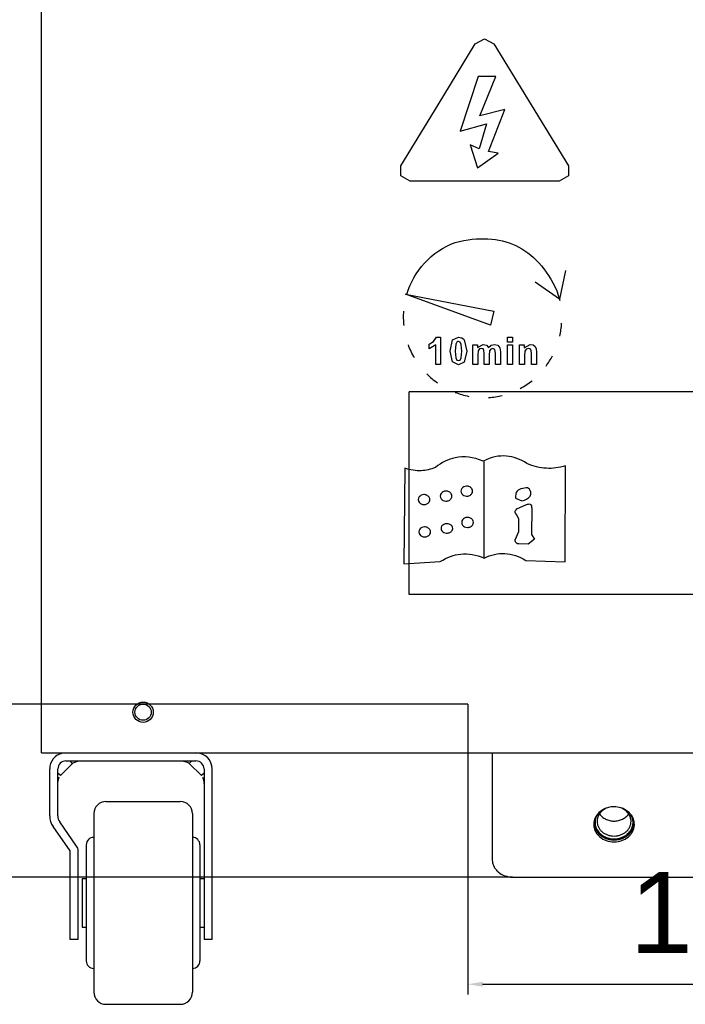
# Model space of a CAD drawing. Header units: millimetres. Extents: x 1117 to 38156, y -1945 to 7303.
# Tile 386 of 656: x 19959 to 20123, y 943 to 1186. Entities that reach past the tile are written whole.
import ezdxf

# ---------------------------------------------------------------- set-up
doc = ezdxf.new("R2010")
doc.units = ezdxf.units.MM
doc.styles.get("Standard").update_dxf_attribs({"font": 'arial.ttf'})
doc.dimstyles.new('DIMSTYLE_1', dxfattribs={"dimtxt": 4.2, "dimasz": 3.6, "dimexe": 2.5, "dimexo": 0, "dimgap": 1.05, "dimtad": 1, "dimdsep": 46, "dimtxsty": 'Standard', "dimblk": '_FILLED', "dimblk1": '_FILLED', "dimblk2": '_FILLED', "dimcen": 0.09, "dimazin": 2, "dimtp": 0.01, "dimtm": 0.01, "dimtfac": 1, "dimtofl": 0, "dimtmove": 0, "dimatfit": 3, "dimldrblk": '_FILLED', "dimfxl": 0, "dimtolj": 1, "dimarcsym": 0})

# ---------------------------------------------------------------- blocks, each defined once
blk = doc.blocks.new('_FILLED')
at = {"color": 0, "linetype": 'ByBlock'}
blk.add_solid([(0, 0), (-1, 0.167), (-1, -0.167)], dxfattribs=at)
blk = doc.blocks.new('*D98')
at = {"color": 0, "linetype": 'Continuous', "lineweight": -2}
for p, q in [((19968.55, 1955.34), (19790.93, 1955.34)), ((19793.43, 1951.74), (19793.43, 978.3)), ((20080.85, 974.7), (19790.93, 974.7))]:
    blk.add_line(p, q, dxfattribs=at)
at = {"layer": 'Defpoints', "color": 0, "linetype": 'Continuous'}
for p in [(19968.55, 1955.34), (19793.43, 974.7), (20080.85, 974.7)]:
    blk.add_point(p, dxfattribs=at)
at = {"color": 0, "linetype": 'Continuous', "lineweight": -2, "xscale": 3.6, "yscale": 3.6, "zscale": 3.6}
for p, rotation in [((19793.43, 1955.34), 90), ((19793.43, 974.7), 270)]:
    blk.add_blockref('_FILLED', p, dxfattribs=dict(at, rotation=rotation))
at = {"color": 0, "linetype": 'Continuous', "insert": (19765.71, 1491.55), "char_height": 20, "width": 16.8, "attachment_point": 2, "rotation": 90, "line_spacing_factor": 0.9}
blk.add_mtext('\\A1;980.64', dxfattribs=at)
blk = doc.blocks.new('*D100')
at = {"color": 0, "linetype": 'Continuous', "lineweight": -2}
for p, q in [((20069.85, 1017.34), (20069.85, 945.78)), ((20199.85, 1017.34), (20199.85, 945.78)), ((20073.45, 948.28), (20196.25, 948.28))]:
    blk.add_line(p, q, dxfattribs=at)
at = {"layer": 'Defpoints', "color": 0, "linetype": 'Continuous'}
for p in [(20069.85, 1017.34), (20199.85, 1017.34), (20199.85, 948.28)]:
    blk.add_point(p, dxfattribs=at)
at = {"color": 0, "linetype": 'Continuous', "lineweight": -2, "xscale": 3.6, "yscale": 3.6, "zscale": 3.6, "rotation": 180}
blk.add_blockref('_FILLED', (20069.85, 948.28), dxfattribs=at)
at = {"color": 0, "linetype": 'Continuous', "lineweight": -2, "xscale": 3.6, "yscale": 3.6, "zscale": 3.6}
blk.add_blockref('_FILLED', (20199.85, 948.28), dxfattribs=at)
at = {"color": 0, "linetype": 'Continuous', "insert": (20133.04, 975.99), "char_height": 20, "width": 8.4, "attachment_point": 2, "line_spacing_factor": 0.9}
blk.add_mtext('\\A1;130', dxfattribs=at)
blk = doc.blocks.new('*D101')
at = {"color": 0, "linetype": 'Continuous', "lineweight": -2}
for p, q in [((20034.85, 1942.34), (19859.07, 1942.34)), ((19861.57, 1020.94), (19861.57, 1938.74)), ((20069.85, 1017.34), (19859.07, 1017.34))]:
    blk.add_line(p, q, dxfattribs=at)
at = {"layer": 'Defpoints', "color": 0, "linetype": 'Continuous'}
for p in [(19861.57, 1942.34), (20034.85, 1942.34), (20069.85, 1017.34)]:
    blk.add_point(p, dxfattribs=at)
at = {"color": 0, "linetype": 'Continuous', "lineweight": -2, "xscale": 3.6, "yscale": 3.6, "zscale": 3.6}
for p, rotation in [((19861.57, 1942.34), 90), ((19861.57, 1017.34), 270)]:
    blk.add_blockref('_FILLED', p, dxfattribs=dict(at, rotation=rotation))
at = {"color": 0, "linetype": 'Continuous', "insert": (19833.85, 1537.64), "char_height": 20, "width": 8.4, "attachment_point": 2, "rotation": 90, "line_spacing_factor": 0.9}
blk.add_mtext('\\A1;925', dxfattribs=at)

msp = doc.modelspace()

# ---------------------------------------------------------------- linework, layer by layer
at = {"color": 7, "linetype": 'Continuous'}
for p, q in [((19964.848, 1005.338), (19964.848, 1955.338)), ((20062.5, 1165.033), (20071.669, 1180.046)), ((20071.669, 1180.046), (20073.967, 1181.301)), ((20073.967, 1181.301), (20076.265, 1180.046)), ((20076.265, 1180.046), (20085.433, 1165.033)), ((20072.371, 1172.033), (20067.957, 1158.554)), ((20076.693, 1172.035), (20072.371, 1172.033)), ((20072.823, 1162.326), (20076.693, 1172.035)), ((20053.332, 1150.019), (20062.5, 1165.033)), ((20085.433, 1165.033), (20094.601, 1150.019)), ((20078.966, 1163.86), (20072.823, 1162.326)), ((20074.899, 1153.544), (20078.966, 1163.86)), ((20067.957, 1158.554), (20074.388, 1160.365)), ((20074.388, 1160.365), (20072.623, 1154.195)), ((20070.375, 1155.158), (20072.203, 1149.498)), ((20072.623, 1154.195), (20070.375, 1155.158)), ((20072.203, 1149.498), (20077.265, 1153.094)), ((20077.265, 1153.094), (20074.899, 1153.544)), ((20053.332, 1147.51), (20053.332, 1150.019)), ((20094.601, 1150.019), (20094.601, 1147.51)), ((20055.63, 1146.256), (20053.332, 1147.51)), ((20073.967, 1146.256), (20055.63, 1146.256)), ((20092.303, 1146.256), (20073.967, 1146.256)), ((20094.601, 1147.51), (20092.303, 1146.256)), ((20093.917, 1124.185), (20092.439, 1117.111)), ((20092.439, 1117.111), (20086.428, 1121.329)), ((20091.761, 1119.224), (20092.471, 1116.813)), ((20075.452, 1110.748), (20054.439, 1118.381)), ((20054.439, 1118.381), (20076.257, 1114.205)), ((20076.257, 1114.205), (20075.452, 1110.748)), ((20060.334, 1106.078), (20061.373, 1106.702)), ((20061.373, 1106.702), (20062.142, 1107.778)), ((20062.142, 1107.778), (20063.134, 1107.778)), ((20063.134, 1107.778), (20063.134, 1101.035)), ((20065.451, 1104.36), (20066.078, 1107.09)), ((20066.078, 1107.09), (20067.52, 1107.778)), ((20067.915, 1106.562), (20067.52, 1106.71)), ((20068.968, 1107.081), (20069.591, 1104.346)), ((20079.578, 1106.559), (20079.578, 1107.75)), ((20079.578, 1107.75), (20080.799, 1107.75)), ((20080.799, 1107.75), (20080.799, 1106.559)), ((20060.334, 1104.911), (20060.334, 1106.078)), ((20061.912, 1105.886), (20060.334, 1104.911)), ((20061.912, 1101.035), (20061.912, 1105.886)), ((20066.021, 1101.674), (20065.451, 1104.36)), ((20066.856, 1106.027), (20066.729, 1104.346)), ((20066.729, 1104.346), (20066.842, 1102.723)), ((20067.125, 1106.562), (20066.856, 1106.027)), ((20068.2, 1105.97), (20067.915, 1106.562)), ((20068.187, 1102.67), (20068.313, 1104.346)), ((20068.313, 1104.346), (20068.2, 1105.97)), ((20069.591, 1104.346), (20068.965, 1101.607)), ((20071.073, 1105.898), (20072.199, 1105.898)), ((20071.073, 1101.035), (20071.073, 1105.898)), ((20072.199, 1105.236), (20073.639, 1106.01)), ((20072.199, 1105.898), (20072.199, 1105.236)), ((20072.392, 1104.401), (20072.294, 1103.399)), ((20072.717, 1104.863), (20072.392, 1104.401)), ((20073.225, 1105.025), (20072.717, 1104.863)), ((20073.597, 1104.923), (20073.225, 1105.025)), ((20073.799, 1104.616), (20073.597, 1104.923)), ((20073.639, 1106.01), (20074.408, 1105.817)), ((20073.864, 1103.701), (20073.799, 1104.616)), ((20074.408, 1105.817), (20074.944, 1105.236)), ((20074.944, 1105.236), (20075.599, 1105.817)), ((20075.187, 1104.376), (20075.086, 1103.37)), ((20075.512, 1104.859), (20075.187, 1104.376)), ((20075.996, 1105.025), (20075.512, 1104.859)), ((20075.599, 1105.817), (20076.352, 1106.01)), ((20076.517, 1104.75), (20075.996, 1105.025)), ((20076.352, 1106.01), (20077.213, 1105.791)), ((20076.643, 1103.815), (20076.517, 1104.75)), ((20077.213, 1105.791), (20077.738, 1105.153)), ((20077.738, 1105.153), (20077.864, 1104.144)), ((20080.799, 1106.559), (20079.578, 1106.559)), ((20079.578, 1101.035), (20079.578, 1105.898)), ((20079.578, 1105.898), (20080.799, 1105.898)), ((20080.799, 1105.898), (20080.799, 1101.035)), ((20082.538, 1105.898), (20083.671, 1105.898)), ((20082.538, 1101.035), (20082.538, 1105.898)), ((20083.671, 1105.184), (20085.194, 1106.01)), ((20083.671, 1105.898), (20083.671, 1105.184)), ((20083.852, 1104.356), (20083.759, 1103.238)), ((20084.199, 1104.842), (20083.852, 1104.356)), ((20084.768, 1105.025), (20084.199, 1104.842)), ((20085.191, 1104.896), (20084.768, 1105.025)), ((20085.446, 1104.537), (20085.191, 1104.896)), ((20085.194, 1106.01), (20085.933, 1105.856)), ((20085.525, 1103.517), (20085.446, 1104.537)), ((20085.933, 1105.856), (20086.44, 1105.464)), ((20086.44, 1105.464), (20086.679, 1104.923)), ((20086.679, 1104.923), (20086.747, 1104.059)), ((20066.842, 1102.723), (20067.127, 1102.134)), ((20067.127, 1102.134), (20067.52, 1101.987)), ((20067.52, 1101.987), (20067.917, 1102.137)), ((20067.917, 1102.137), (20068.187, 1102.67)), ((20072.294, 1103.399), (20072.294, 1101.035)), ((20073.864, 1101.035), (20073.864, 1103.701)), ((20075.086, 1103.37), (20075.086, 1101.035)), ((20076.643, 1101.035), (20076.643, 1103.815)), ((20077.864, 1104.144), (20077.864, 1101.035)), ((20083.759, 1103.238), (20083.759, 1101.035)), ((20085.525, 1101.035), (20085.525, 1103.517)), ((20086.747, 1104.059), (20086.747, 1101.035)), ((20063.134, 1101.035), (20061.912, 1101.035)), ((20067.52, 1100.921), (20066.021, 1101.674)), ((20068.965, 1101.607), (20067.52, 1100.921)), ((20072.294, 1101.035), (20071.073, 1101.035)), ((20075.086, 1101.035), (20073.864, 1101.035)), ((20077.864, 1101.035), (20076.643, 1101.035)), ((20080.799, 1101.035), (20079.578, 1101.035)), ((20083.759, 1101.035), (20082.538, 1101.035)), ((20086.747, 1101.035), (20085.525, 1101.035)), ((20193.348, 1094.338), (20055.348, 1094.338)), ((20055.348, 1044.338), (20055.348, 1094.338)), ((20054.301, 1075.469), (20054.04, 1051.895)), ((20073.787, 1077.305), (20073.756, 1053.364)), ((20093.807, 1052.391), (20093.886, 1076.033)), ((20081.573, 1068.094), (20083.139, 1067.446)), ((20081.903, 1065.435), (20084.282, 1066.572)), ((20085.574, 1065.604), (20085.539, 1059.107)), ((20082.366, 1062.989), (20081.799, 1064.102)), ((20082.392, 1059.918), (20082.366, 1062.989)), ((20081.491, 1057.791), (20082.392, 1059.918)), ((20085.539, 1059.107), (20086.286, 1057.985)), ((20084.679, 1056.789), (20082.428, 1056.802)), ((20086.286, 1057.985), (20084.679, 1056.789)), ((20054.04, 1051.895), (20063.05, 1052.471)), ((20084.121, 1052.721), (20093.807, 1052.391)), ((20193.348, 1044.338), (20055.348, 1044.338)), ((19964.848, 1005.338), (20304.848, 1005.338)), ((20075.848, 1005.338), (20075.848, 979.027)), ((19969.469, 999.717), (19972.469, 1002.717)), ((19970.848, 1003.338), (20002.848, 1003.338)), ((19972.469, 1002.717), (19971.848, 1003.338)), ((20001.848, 1003.338), (20001.226, 1002.717)), ((20004.226, 999.717), (20001.226, 1002.717)), ((19966.848, 989.757), (19966.848, 1001.338)), ((19968.848, 989.757), (19968.848, 1001.338)), ((19969.469, 999.717), (19968.848, 1000.338)), ((20004.848, 1000.338), (20004.226, 999.717)), ((20004.848, 1001.338), (20004.848, 959.338)), ((20006.848, 959.338), (20006.848, 1001.338)), ((19980.698, 993.338), (19998.998, 993.338)), ((19977.698, 990.338), (19977.698, 946.338)), ((20001.998, 990.338), (20001.998, 946.338)), ((19973.481, 982.352), (19969.3, 988.323)), ((19971.842, 981.205), (19967.661, 987.176)), ((19971.848, 959.338), (19971.848, 981.189)), ((19973.848, 959.338), (19973.848, 981.189)), ((19975.848, 982.638), (19975.848, 954.038)), ((20003.848, 982.638), (20003.848, 954.038)), ((19974.848, 974.338), (19975.848, 974.338)), ((19974.848, 974.338), (19974.848, 962.338)), ((20003.848, 974.338), (20004.848, 974.338)), ((20080.848, 974.697), (20190.848, 974.697)), ((19974.848, 962.338), (19975.848, 962.338)), ((20003.848, 962.338), (20004.848, 962.338)), ((19973.848, 959.338), (19971.848, 959.338)), ((20006.848, 959.338), (20004.848, 959.338)), ((19980.698, 943.338), (19998.998, 943.338))]:
    msp.add_line(p, q, dxfattribs=at)
for points in [[(19972.469, 1002.717), (19972.497, 1002.742), (19972.55, 1002.783), (19972.643, 1002.843), (19972.84, 1002.948), (19973.251, 1003.108), (19973.749, 1003.234), (19974.321, 1003.315), (19974.847, 1003.338)], [(19998.851, 1003.338), (19999.8, 1003.261), (20000.483, 1003.095), (20000.894, 1002.929), (20001.065, 1002.836), (20001.15, 1002.78), (20001.199, 1002.741), (20001.226, 1002.717)], [(19968.848, 997.34), (19968.883, 997.987), (19969.009, 998.693), (19969.21, 999.286)], [(20004.485, 999.286), (20004.686, 998.693), (20004.812, 997.987), (20004.848, 997.34)]]:
    msp.add_lwpolyline(points, dxfattribs=at)
for radius in [2.5, 2]:
    msp.add_circle((19989.848, 1015.338), radius, dxfattribs=at)
for centre, radius, start, end in [((20073.085, 1112.431), 19.879, 347.18194, 356.55636), ((20073.227, 1112.36), 19.721, 323.6295, 332.33132), ((20073.855, 1112.813), 19.944, 224.83639, 234.8684), ((20073.687, 1111.969), 19.115, 298.28582, 308.69377), ((20074.261, 1113.556), 20.795, 248.76849, 258.33949), ((20073.668, 1111.936), 19.09, 273.85348, 284.10156), ((19970.848, 1001.338), 4, 102.92037, 180), ((20002.848, 1001.338), 4, 0, 90), ((19970.848, 1001.338), 2, 90, 180), ((20002.848, 1001.338), 2, 0, 90), ((19980.698, 990.338), 3, 90, 180), ((19998.998, 990.338), 3, 360, 90), ((20105.855, 986.333), 5.685, 73.25547, 90.07299), ((19971.348, 989.757), 4.5, 180, 215), ((19971.348, 989.757), 2.5, 180, 215), ((20104.608, 987.687), 3.761, 172.28541, 179.98195), ((20104.667, 987.679), 3.82, 164.95946, 172.28468), ((20107.028, 987.679), 3.82, 7.71532, 15.04054), ((20107.087, 987.687), 3.761, 0.01805, 7.71459), ((19977.698, 982.638), 1.85, 90, 180), ((20001.998, 982.638), 1.85, 360, 90), ((19971.82, 981.189), 0.028, 0, 35), ((19971.82, 981.189), 2.028, 0, 35), ((19977.698, 954.038), 1.85, 180, 270), ((20001.998, 954.038), 1.85, 270, 0), ((19980.698, 946.338), 3, 180, 270), ((19998.998, 946.338), 3, 270, 0)]:
    msp.add_arc(centre, radius, start, end, dxfattribs=at)
for points, knots in [([(20054.794, 1118.314), (20055.632, 1121.153), (20058.659, 1126.603), (20063.873, 1130.076), (20066.727, 1131.116)], [0, 0, 0, 0, 0.4936171, 1, 1, 1, 1]), ([(20066.727, 1131.116), (20072.501, 1132.579), (20082.485, 1132.085), (20089.207, 1124.686), (20091.761, 1119.224)], [0, 0, 0, 0, 0.4974798, 1, 1, 1, 1]), ([(20073.596, 1077.235), (20071.183, 1078.237), (20067.092, 1078.732), (20063.396, 1076.909), (20061.845, 1075.656)], [0, 0, 0, 0, 0.5595214, 1, 1, 1, 1]), ([(20084.386, 1076.627), (20082.749, 1077.71), (20079.23, 1079.005), (20075.563, 1078.221), (20073.596, 1077.235)], [0, 0, 0, 0, 0.4746513, 1, 1, 1, 1]), ([(20061.845, 1075.656), (20060.686, 1075.18), (20058.19, 1074.608), (20055.659, 1074.993), (20054.301, 1075.469)], [0, 0, 0, 0, 0.4674184, 1, 1, 1, 1]), ([(20093.886, 1076.033), (20092.296, 1075.558), (20089.094, 1075.162), (20085.961, 1075.933), (20084.386, 1076.627)], [0, 0, 0, 0, 0.4912976, 1, 1, 1, 1]), ([(20071.007, 1069.818), (20071.007, 1070.02), (20070.872, 1070.471), (20070.301, 1070.957), (20069.549, 1071.109), (20068.842, 1070.939), (20068.294, 1070.504), (20068.133, 1070.052), (20068.133, 1069.818)], [0, 0, 0, 0, 0.1442867, 0.3226556, 0.5130277, 0.6774747, 0.8328395, 1, 1, 1, 1]), ([(20083.34, 1070.465), (20082.736, 1070.366), (20081.76, 1069.886), (20081.503, 1068.83), (20081.573, 1068.094)], [0, 0, 0, 0, 0.4616944, 1, 1, 1, 1]), ([(20085.372, 1069.113), (20085.328, 1069.807), (20084.942, 1070.706), (20083.963, 1070.692), (20083.34, 1070.465)], [0, 0, 0, 0, 0.5089064, 1, 1, 1, 1]), ([(20060.489, 1067.727), (20060.489, 1067.929), (20060.353, 1068.38), (20059.783, 1068.865), (20059.03, 1069.018), (20058.324, 1068.847), (20057.775, 1068.413), (20057.614, 1067.961), (20057.614, 1067.727)], [0, 0, 0, 0, 0.1442819, 0.3226508, 0.5130281, 0.6774796, 0.8328448, 1, 1, 1, 1]), ([(20065.914, 1068.618), (20065.914, 1068.819), (20065.778, 1069.271), (20065.208, 1069.756), (20064.455, 1069.908), (20063.749, 1069.738), (20063.2, 1069.304), (20063.039, 1068.852), (20063.039, 1068.618)], [0, 0, 0, 0, 0.1442867, 0.3226556, 0.5130277, 0.6774747, 0.8328395, 1, 1, 1, 1]), ([(20063.039, 1068.618), (20063.039, 1068.383), (20063.2, 1067.931), (20063.749, 1067.497), (20064.455, 1067.327), (20065.208, 1067.479), (20065.778, 1067.964), (20065.914, 1068.416), (20065.914, 1068.618)], [0, 0, 0, 0, 0.1671605, 0.3225253, 0.4869723, 0.6773444, 0.8557133, 1, 1, 1, 1]), ([(20068.133, 1069.818), (20068.133, 1069.584), (20068.294, 1069.132), (20068.842, 1068.698), (20069.549, 1068.528), (20070.301, 1068.68), (20070.872, 1069.165), (20071.007, 1069.616), (20071.007, 1069.818)], [0, 0, 0, 0, 0.1671605, 0.3225253, 0.4869723, 0.6773444, 0.8557133, 1, 1, 1, 1]), ([(20083.139, 1067.446), (20083.349, 1067.479), (20084.247, 1067.693), (20085.296, 1068.379), (20085.372, 1069.113)], [0, 0, 0, 0, 0.2239273, 1, 1, 1, 1]), ([(20057.614, 1067.727), (20057.614, 1067.493), (20057.775, 1067.041), (20058.324, 1066.606), (20059.03, 1066.436), (20059.783, 1066.588), (20060.353, 1067.074), (20060.489, 1067.525), (20060.489, 1067.727)], [0, 0, 0, 0, 0.1671552, 0.3225204, 0.4869719, 0.6773492, 0.8557181, 1, 1, 1, 1]), ([(20081.799, 1064.102), (20081.609, 1064.295), (20081.374, 1064.741), (20081.613, 1065.184), (20081.903, 1065.435)], [0, 0, 0, 0, 0.4320786, 1, 1, 1, 1]), ([(20084.282, 1066.572), (20084.569, 1066.618), (20085.35, 1066.86), (20085.574, 1065.967), (20085.574, 1065.604)], [0, 0, 0, 0, 0.4445749, 1, 1, 1, 1]), ([(20071.203, 1062.125), (20071.203, 1062.327), (20071.067, 1062.778), (20070.497, 1063.264), (20069.744, 1063.416), (20069.038, 1063.245), (20068.489, 1062.811), (20068.329, 1062.359), (20068.329, 1062.125)], [0, 0, 0, 0, 0.1442867, 0.3226556, 0.5130277, 0.6774747, 0.8328395, 1, 1, 1, 1]), ([(20060.641, 1059.764), (20060.641, 1059.966), (20060.505, 1060.418), (20059.934, 1060.903), (20059.182, 1061.055), (20058.475, 1060.885), (20057.927, 1060.451), (20057.766, 1059.999), (20057.766, 1059.764)], [0, 0, 0, 0, 0.1442819, 0.3226508, 0.5130281, 0.6774796, 0.8328448, 1, 1, 1, 1]), ([(20066.107, 1060.636), (20066.107, 1060.825), (20065.965, 1061.256), (20065.39, 1061.701), (20064.649, 1061.839), (20063.949, 1061.683), (20063.401, 1061.287), (20063.232, 1060.856), (20063.232, 1060.636)], [0, 0, 0, 0, 0.1394409, 0.3178582, 0.5135045, 0.6823438, 0.8381557, 1, 1, 1, 1]), ([(20063.232, 1060.636), (20063.232, 1060.416), (20063.401, 1059.985), (20063.949, 1059.589), (20064.649, 1059.433), (20065.39, 1059.571), (20065.965, 1060.016), (20066.107, 1060.447), (20066.107, 1060.636)], [0, 0, 0, 0, 0.1618443, 0.3176562, 0.4864955, 0.6821418, 0.8605591, 1, 1, 1, 1]), ([(20068.329, 1062.125), (20068.329, 1061.891), (20068.489, 1061.439), (20069.038, 1061.004), (20069.744, 1060.834), (20070.497, 1060.986), (20071.067, 1061.472), (20071.203, 1061.923), (20071.203, 1062.125)], [0, 0, 0, 0, 0.1671605, 0.3225253, 0.4869723, 0.6773444, 0.8557133, 1, 1, 1, 1]), ([(20057.766, 1059.764), (20057.766, 1059.53), (20057.927, 1059.078), (20058.475, 1058.644), (20059.182, 1058.474), (20059.934, 1058.626), (20060.505, 1059.111), (20060.641, 1059.563), (20060.641, 1059.764)], [0, 0, 0, 0, 0.1671552, 0.3225204, 0.4869719, 0.6773492, 0.8557181, 1, 1, 1, 1]), ([(20082.428, 1056.802), (20082.15, 1056.812), (20081.675, 1056.974), (20081.498, 1057.443), (20081.491, 1057.791)], [0, 0, 0, 0, 0.45542, 1, 1, 1, 1]), ([(20063.05, 1052.471), (20064.693, 1053.536), (20068.196, 1054.826), (20071.875, 1054.191), (20073.834, 1053.341)], [0, 0, 0, 0, 0.480447, 1, 1, 1, 1]), ([(20073.834, 1053.341), (20075.553, 1054.16), (20079.034, 1054.92), (20082.414, 1053.794), (20084.121, 1052.721)], [0, 0, 0, 0, 0.4872442, 1, 1, 1, 1]), ([(20104.203, 991.777), (20103.812, 991.659), (20103.066, 991.341), (20102.105, 990.628), (20101.376, 989.727), (20101.074, 989.027), (20100.978, 988.67)], [0, 0, 0, 0, 0.2624364, 0.5168227, 0.7622342, 1, 1, 1, 1]), ([(20104.203, 991.773), (20103.836, 991.637), (20103.145, 991.276), (20102.447, 990.608), (20102.043, 989.985), (20101.823, 989.488), (20101.69, 988.969), (20101.66, 988.614), (20101.66, 988.438)], [0, 0, 0, 0, 0.2637651, 0.5173143, 0.6405798, 0.7617025, 0.8812631, 1, 1, 1, 1]), ([(20102.251, 990.28), (20102.438, 990.008), (20102.9, 989.505), (20103.77, 988.942), (20104.774, 988.59), (20105.489, 988.511), (20105.848, 988.511)], [0, 0, 0, 0, 0.2386572, 0.4861591, 0.7410008, 1, 1, 1, 1]), ([(20105.848, 992.018), (20105.708, 992.018), (20105.153, 991.998), (20104.6, 991.897), (20104.203, 991.777)], [0, 0, 0, 0, 0.2514211, 1, 1, 1, 1]), ([(20105.848, 988.511), (20106.206, 988.511), (20106.921, 988.59), (20107.925, 988.942), (20108.795, 989.505), (20109.257, 990.008), (20109.444, 990.28)], [0, 0, 0, 0, 0.2589992, 0.5138409, 0.7613428, 1, 1, 1, 1]), ([(20110.036, 988.438), (20110.036, 988.614), (20110.006, 988.969), (20109.872, 989.488), (20109.652, 989.985), (20109.248, 990.608), (20108.55, 991.276), (20107.859, 991.637), (20107.492, 991.773)], [0, 0, 0, 0, 0.1187369, 0.2382975, 0.3594202, 0.4826857, 0.7362349, 1, 1, 1, 1]), ([(20110.717, 988.67), (20110.621, 989.027), (20110.319, 989.727), (20109.59, 990.628), (20108.629, 991.341), (20107.883, 991.659), (20107.493, 991.777)], [0, 0, 0, 0, 0.2377658, 0.4831773, 0.7375636, 1, 1, 1, 1]), ([(20100.865, 987.823), (20100.88, 987.758), (20100.908, 987.628), (20100.944, 987.466), (20100.973, 987.336), (20100.991, 987.255), (20101.005, 987.19), (20101.016, 987.142), (20101.027, 987.093), (20101.036, 987.053), (20101.043, 987.02), (20101.048, 986.996), (20101.053, 986.976), (20101.056, 986.959), (20101.058, 986.949), (20101.06, 986.941), (20101.062, 986.933), (20101.067, 986.924), (20101.072, 986.912), (20101.08, 986.896), (20101.089, 986.877), (20101.105, 986.846), (20101.123, 986.808), (20101.154, 986.746), (20101.191, 986.669), (20101.237, 986.576), (20101.282, 986.483), (20101.327, 986.39), (20101.365, 986.313), (20101.395, 986.251), (20101.418, 986.205), (20101.437, 986.166), (20101.45, 986.139), (20101.457, 986.124), (20101.463, 986.112), (20101.468, 986.103), (20101.472, 986.095), (20101.474, 986.09), (20101.476, 986.086), (20101.479, 986.083), (20101.483, 986.077), (20101.493, 986.065), (20101.507, 986.048), (20101.524, 986.027), (20101.541, 986.007), (20101.563, 985.979), (20101.602, 985.931), (20101.658, 985.862), (20101.747, 985.753), (20101.836, 985.643), (20101.914, 985.547), (20101.959, 985.492), (20101.992, 985.451), (20102.02, 985.417), (20102.042, 985.389), (20102.059, 985.369), (20102.072, 985.353), (20102.08, 985.343), (20102.084, 985.338), (20102.087, 985.333), (20102.091, 985.331), (20102.095, 985.328), (20102.099, 985.324), (20102.106, 985.319), (20102.119, 985.309), (20102.137, 985.294), (20102.158, 985.277), (20102.186, 985.255), (20102.222, 985.226), (20102.265, 985.192), (20102.322, 985.147), (20102.393, 985.09), (20102.478, 985.022), (20102.564, 984.953), (20102.635, 984.896), (20102.692, 984.851), (20102.735, 984.817), (20102.77, 984.788), (20102.799, 984.766), (20102.82, 984.749), (20102.838, 984.734), (20102.851, 984.725), (20102.858, 984.719), (20102.863, 984.715), (20102.868, 984.71), (20102.874, 984.707), (20102.881, 984.704), (20102.893, 984.697), (20102.912, 984.688), (20102.937, 984.675), (20102.97, 984.658), (20103.012, 984.637), (20103.062, 984.611), (20103.129, 984.577), (20103.246, 984.518), (20103.38, 984.45), (20103.513, 984.382), (20103.597, 984.339), (20103.655, 984.309), (20103.688, 984.292), (20103.713, 984.28), (20103.739, 984.267), (20103.759, 984.256), (20103.774, 984.249), (20103.781, 984.245), (20103.785, 984.243), (20103.79, 984.242), (20103.796, 984.24), (20103.805, 984.238), (20103.816, 984.234), (20103.83, 984.23), (20103.848, 984.225), (20103.879, 984.216), (20103.925, 984.203), (20103.979, 984.187), (20104.051, 984.167), (20104.142, 984.141), (20104.25, 984.109), (20104.359, 984.078), (20104.467, 984.047), (20104.558, 984.021), (20104.63, 984), (20104.675, 983.987), (20104.711, 983.977), (20104.734, 983.97), (20104.752, 983.965), (20104.766, 983.961), (20104.777, 983.958), (20104.787, 983.957), (20104.796, 983.956), (20104.808, 983.955), (20104.828, 983.953), (20104.852, 983.951), (20104.882, 983.948), (20104.921, 983.945), (20104.969, 983.94), (20105.028, 983.934), (20105.087, 983.929), (20105.165, 983.922), (20105.262, 983.913), (20105.418, 983.898), (20105.613, 983.88), (20105.769, 983.865), (20105.848, 983.858)], [0, 0, 0, 0, 0.03125, 0.0625, 0.078125, 0.09375, 0.1015625, 0.109375, 0.1171875, 0.125, 0.1289062, 0.1328125, 0.1367188, 0.1386719, 0.140625, 0.1416016, 0.1425781, 0.1445312, 0.1464844, 0.1484375, 0.1523438, 0.15625, 0.1640625, 0.171875, 0.1875, 0.203125, 0.21875, 0.234375, 0.25, 0.2578125, 0.265625, 0.2734375, 0.2773438, 0.2792969, 0.28125, 0.2832031, 0.2841797, 0.2851562, 0.2856445, 0.2861328, 0.2871094, 0.2890625, 0.2929688, 0.296875, 0.3007812, 0.3046875, 0.3125, 0.328125, 0.34375, 0.375, 0.390625, 0.3984375, 0.40625, 0.4140625, 0.4179688, 0.421875, 0.4257812, 0.4267578, 0.4277344, 0.4287109, 0.4291992, 0.4296875, 0.4306641, 0.4316406, 0.4335938, 0.4375, 0.4414062, 0.4453125, 0.453125, 0.4609375, 0.46875, 0.484375, 0.5, 0.515625, 0.53125, 0.5390625, 0.546875, 0.5546875, 0.5585938, 0.5625, 0.5664062, 0.5683594, 0.5693359, 0.5703125, 0.5712891, 0.5722656, 0.5732422, 0.5742188, 0.578125, 0.5820312, 0.5859375, 0.59375, 0.6015625, 0.609375, 0.625, 0.65625, 0.671875, 0.6875, 0.6953125, 0.6992188, 0.703125, 0.7070312, 0.7109375, 0.7128906, 0.7138672, 0.7143555, 0.7148438, 0.7158203, 0.7167969, 0.71875, 0.7207031, 0.7226562, 0.7265625, 0.734375, 0.7421875, 0.75, 0.765625, 0.78125, 0.796875, 0.8125, 0.828125, 0.8359375, 0.84375, 0.8476562, 0.8515625, 0.8535156, 0.8554688, 0.8574219, 0.8583984, 0.859375, 0.8613281, 0.8632812, 0.8671875, 0.8710938, 0.875, 0.8828125, 0.890625, 0.8984375, 0.90625, 0.921875, 0.9375, 0.96875, 1, 1, 1, 1]), ([(20101.681, 990.048), (20101.513, 989.767), (20101.25, 989.162), (20101.115, 988.188), (20101.25, 987.213), (20101.513, 986.609), (20101.681, 986.327)], [0, 0, 0, 0, 0.2522015, 0.5, 0.7477985, 1, 1, 1, 1]), ([(20101.66, 988.438), (20101.66, 988.2), (20101.714, 987.721), (20101.957, 987.034), (20102.349, 986.402), (20102.875, 985.85), (20103.514, 985.398), (20104.241, 985.063), (20105.029, 984.857), (20105.574, 984.811), (20105.848, 984.811)], [0, 0, 0, 0, 0.1160613, 0.2335534, 0.3536442, 0.4770482, 0.6039403, 0.7339743, 0.8663558, 1, 1, 1, 1]), ([(20105.848, 984.811), (20106.121, 984.811), (20106.666, 984.857), (20107.454, 985.063), (20108.181, 985.398), (20108.82, 985.85), (20109.346, 986.402), (20109.738, 987.034), (20109.981, 987.721), (20110.036, 988.2), (20110.036, 988.438)], [0, 0, 0, 0, 0.1336442, 0.2660257, 0.3960597, 0.5229518, 0.6463558, 0.7664466, 0.8839387, 1, 1, 1, 1]), ([(20105.848, 983.858), (20105.923, 983.865), (20106.075, 983.878), (20106.264, 983.896), (20106.416, 983.909), (20106.511, 983.918), (20106.587, 983.925), (20106.643, 983.93), (20106.7, 983.935), (20106.748, 983.94), (20106.786, 983.943), (20106.814, 983.946), (20106.838, 983.948), (20106.857, 983.949), (20106.868, 983.951), (20106.878, 983.951), (20106.887, 983.952), (20106.899, 983.956), (20106.913, 983.959), (20106.931, 983.965), (20106.954, 983.971), (20106.991, 983.982), (20107.037, 983.995), (20107.111, 984.016), (20107.203, 984.042), (20107.313, 984.073), (20107.424, 984.104), (20107.534, 984.135), (20107.626, 984.161), (20107.7, 984.182), (20107.755, 984.198), (20107.801, 984.211), (20107.833, 984.22), (20107.852, 984.225), (20107.866, 984.229), (20107.877, 984.232), (20107.886, 984.235), (20107.892, 984.237), (20107.897, 984.238), (20107.901, 984.24), (20107.908, 984.244), (20107.923, 984.251), (20107.944, 984.262), (20107.969, 984.274), (20107.994, 984.287), (20108.027, 984.304), (20108.086, 984.334), (20108.17, 984.376), (20108.303, 984.444), (20108.437, 984.511), (20108.554, 984.571), (20108.621, 984.605), (20108.671, 984.63), (20108.713, 984.651), (20108.747, 984.668), (20108.772, 984.681), (20108.79, 984.69), (20108.803, 984.697), (20108.809, 984.7), (20108.816, 984.703), (20108.821, 984.707), (20108.826, 984.712), (20108.833, 984.717), (20108.846, 984.727), (20108.864, 984.741), (20108.885, 984.758), (20108.914, 984.781), (20108.949, 984.809), (20108.992, 984.843), (20109.049, 984.889), (20109.121, 984.945), (20109.206, 985.013), (20109.292, 985.081), (20109.363, 985.138), (20109.421, 985.183), (20109.463, 985.217), (20109.499, 985.246), (20109.528, 985.268), (20109.549, 985.285), (20109.567, 985.299), (20109.579, 985.309), (20109.587, 985.315), (20109.591, 985.319), (20109.595, 985.321), (20109.598, 985.324), (20109.602, 985.329), (20109.606, 985.334), (20109.614, 985.344), (20109.627, 985.359), (20109.644, 985.38), (20109.666, 985.407), (20109.694, 985.442), (20109.728, 985.483), (20109.772, 985.537), (20109.851, 985.633), (20109.94, 985.743), (20110.03, 985.852), (20110.086, 985.921), (20110.125, 985.969), (20110.147, 985.996), (20110.164, 986.017), (20110.181, 986.037), (20110.195, 986.054), (20110.205, 986.066), (20110.21, 986.072), (20110.213, 986.076), (20110.214, 986.079), (20110.217, 986.084), (20110.22, 986.092), (20110.225, 986.101), (20110.231, 986.113), (20110.238, 986.128), (20110.251, 986.154), (20110.27, 986.192), (20110.293, 986.238), (20110.323, 986.298), (20110.36, 986.374), (20110.405, 986.465), (20110.45, 986.556), (20110.495, 986.647), (20110.533, 986.723), (20110.563, 986.784), (20110.582, 986.822), (20110.597, 986.852), (20110.606, 986.871), (20110.614, 986.886), (20110.619, 986.898), (20110.624, 986.907), (20110.626, 986.915), (20110.628, 986.924), (20110.63, 986.934), (20110.634, 986.951), (20110.638, 986.972), (20110.644, 986.997), (20110.652, 987.03), (20110.661, 987.072), (20110.672, 987.122), (20110.683, 987.172), (20110.698, 987.239), (20110.717, 987.322), (20110.747, 987.455), (20110.785, 987.622), (20110.815, 987.756), (20110.83, 987.823)], [0, 0, 0, 0, 0.03125, 0.0625, 0.078125, 0.09375, 0.1015625, 0.109375, 0.1171875, 0.125, 0.1289062, 0.1328125, 0.1367188, 0.1386719, 0.140625, 0.1416016, 0.1425781, 0.1445312, 0.1464844, 0.1484375, 0.1523438, 0.15625, 0.1640625, 0.171875, 0.1875, 0.203125, 0.21875, 0.234375, 0.25, 0.2578125, 0.265625, 0.2734375, 0.2773438, 0.2792969, 0.28125, 0.2832031, 0.2841797, 0.2851562, 0.2856445, 0.2861328, 0.2871094, 0.2890625, 0.2929688, 0.296875, 0.3007812, 0.3046875, 0.3125, 0.328125, 0.34375, 0.375, 0.390625, 0.3984375, 0.40625, 0.4140625, 0.4179688, 0.421875, 0.4257812, 0.4267578, 0.4277344, 0.4287109, 0.4296875, 0.4306641, 0.4316406, 0.4335938, 0.4375, 0.4414062, 0.4453125, 0.453125, 0.4609375, 0.46875, 0.484375, 0.5, 0.515625, 0.53125, 0.5390625, 0.546875, 0.5546875, 0.5585938, 0.5625, 0.5664062, 0.5683594, 0.5693359, 0.5703125, 0.5708008, 0.5712891, 0.5722656, 0.5732422, 0.5742188, 0.578125, 0.5820312, 0.5859375, 0.59375, 0.6015625, 0.609375, 0.625, 0.65625, 0.671875, 0.6875, 0.6953125, 0.6992188, 0.703125, 0.7070312, 0.7109375, 0.7128906, 0.7138672, 0.7143555, 0.7148438, 0.7158203, 0.7167969, 0.71875, 0.7207031, 0.7226562, 0.7265625, 0.734375, 0.7421875, 0.75, 0.765625, 0.78125, 0.796875, 0.8125, 0.828125, 0.8359375, 0.84375, 0.8476562, 0.8515625, 0.8535156, 0.8554688, 0.8574219, 0.8583984, 0.859375, 0.8613281, 0.8632812, 0.8671875, 0.8710938, 0.875, 0.8828125, 0.890625, 0.8984375, 0.90625, 0.921875, 0.9375, 0.96875, 1, 1, 1, 1]), ([(20110.014, 986.327), (20110.182, 986.609), (20110.445, 987.213), (20110.58, 988.188), (20110.445, 989.162), (20110.182, 989.767), (20110.014, 990.048)], [0, 0, 0, 0, 0.2522015, 0.5, 0.7477985, 1, 1, 1, 1]), ([(20100.848, 987.688), (20100.848, 987.404), (20100.913, 986.832), (20101.202, 986.011), (20101.671, 985.257), (20102.517, 984.369), (20103.919, 983.572), (20105.848, 983.248), (20107.776, 983.572), (20109.178, 984.369), (20110.024, 985.257), (20110.493, 986.011), (20110.782, 986.832), (20110.848, 987.404), (20110.848, 987.688)], [0, 0, 0, 0, 0.058141, 0.1170247, 0.1771877, 0.2390192, 0.3672021, 0.5, 0.6327979, 0.7609808, 0.8228123, 0.8829753, 0.941859, 1, 1, 1, 1]), ([(20101.681, 986.327), (20101.78, 986.161), (20102.005, 985.84), (20102.55, 985.26), (20103.396, 984.668), (20104.576, 984.228), (20105.422, 984.128), (20105.848, 984.128)], [0, 0, 0, 0, 0.1179385, 0.2381708, 0.4851659, 0.7402607, 1, 1, 1, 1]), ([(20105.848, 984.128), (20106.273, 984.128), (20107.12, 984.228), (20108.299, 984.668), (20109.145, 985.26), (20109.69, 985.84), (20109.915, 986.161), (20110.014, 986.327)], [0, 0, 0, 0, 0.2597393, 0.5148341, 0.7618292, 0.8820615, 1, 1, 1, 1]), ([(20075.848, 979.027), (20075.848, 978.744), (20075.913, 978.172), (20076.202, 977.351), (20076.671, 976.596), (20077.517, 975.708), (20078.918, 974.912), (20080.2, 974.697), (20080.848, 974.697)], [0, 0, 0, 0, 0.116292, 0.2340444, 0.3543772, 0.4780383, 0.7343967, 1, 1, 1, 1])]:
    msp.add_open_spline(points, degree=3, knots=knots, dxfattribs=at)
for points in [[(20054.132, 1110.629), (20053.995, 1111.804), (20053.988, 1112.997), (20054.07, 1114.178)], [(20067.52, 1106.71), (20067.38, 1106.71), (20067.232, 1106.653), (20067.125, 1106.562)], [(20067.52, 1107.778), (20068.056, 1107.778), (20068.648, 1107.51), (20068.968, 1107.081)], [(20056.714, 1102.644), (20056.107, 1103.677), (20055.576, 1104.765), (20055.185, 1105.897)]]:
    msp.add_open_spline(points, degree=3, dxfattribs=at)

# ---------------------------------------------------------------- dimensions: what is measured, and where the dimension line sits
at = {"linetype": 'Continuous'}
for base, p1, p2, angle, picture, middle in [((19793.429, 974.697), (19968.548, 1955.338), (20080.848, 974.697), 270, '*D98', (19793.429, 1491.548)), ((19861.568, 1942.338), (20069.848, 1017.338), (20034.848, 1942.338), 90, '*D101', (19861.568, 1537.643))]:
    dim = msp.add_linear_dim(base=base, p1=p1, p2=p2, angle=angle, dimstyle='DIMSTYLE_1', override={"dimtxt": 20}, dxfattribs=at)
    dim.commit()
    dim.dimension.update_dxf_attribs({"geometry": picture, "text_midpoint": middle, "dimtype": 160})
dim = msp.add_linear_dim(base=(20199.848, 948.277), p1=(20069.848, 1017.338), p2=(20199.848, 1017.338), dimstyle='DIMSTYLE_1', override={"dimtxt": 20}, dxfattribs=at)
dim.commit()
dim.dimension.update_dxf_attribs({"geometry": '*D100', "text_midpoint": (20133.037, 948.277), "dimtype": 160})

doc.saveas('drawing.dxf')
